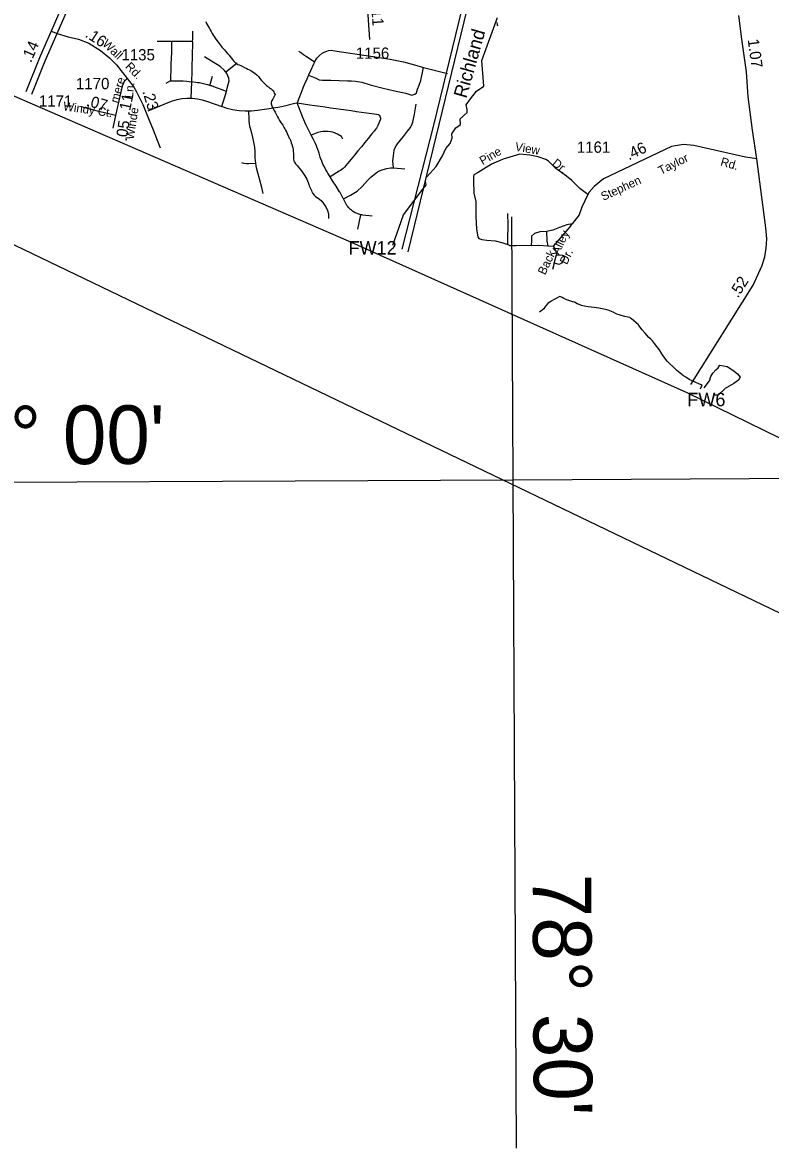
# Model space of a CAD drawing. Extents: x 2126262 to 2293712, y 749403 to 919119.
# Drawn here: x 2142448 to 2150760, y 811845 to 824349 of the extents above; entities that cross this region are included whole.
import ezdxf

# ---------------------------------------------------------------- set-up
doc = ezdxf.new("R2010")
doc.units = 0
for name, color, linetype in [('Exist Boundary Political CountyLine', 7, 'Continuous'), ('Exist Hydrographic Creek Single Shore', 7, 'Continuous'), ('Exist Hydrographic Creek Single Shore Label', 7, 'Continuous'), ('Exist Hydrographic Misc Water Feature', 7, 'Continuous'), ('Exist Hydrographic Pond Under 1500 Sq Ft', 7, 'Continuous'), ('Exist Road Non-System Type 51', 7, 'Continuous'), ('Exist Road Non-System Type 51 Label', 7, 'Continuous'), ('Exist Road Primary US Attributed', 7, 'Continuous'), ('Exist Road Primary US Divided Attributed', 7, 'Continuous'), ('Exist Road Primary US Mileage Hundredths English Label', 7, 'Continuous'), ('Exist Road Secondary Mileage Hundredths English Label', 7, 'Continuous'), ('Exist Road Secondary Type 51 Attributed', 7, 'Continuous'), ('Exist Road Secondary Type 51 Label', 7, 'Continuous'), ('Exist Road Secondary Type 51 Number Label', 7, 'Continuous'), ('Exist Utilities Electrical Transmission Line', 7, 'Continuous'), ('Map Preparation Inset Cut Line', 7, 'Continuous'), ('Map Preparation Longitude Latitude Lines', 7, 'Continuous')]:
    doc.layers.add(name, color=color, linetype=linetype)

msp = doc.modelspace()

# ---------------------------------------------------------------- linework, layer by layer
at = {"layer": 'Exist Boundary Political CountyLine'}
msp.add_lwpolyline([(2192123, 787075), (2191946, 788440), (2191462, 794425), (2179296, 796467), (2169585, 810292), (2151371, 819486), (2149836, 820238), (2146071, 821922), (2135812, 826367), (2134134, 827150), (2133839, 827270)], dxfattribs=at)
at = {"layer": 'Exist Hydrographic Creek Single Shore'}
msp.add_lwpolyline([(2146564, 821875), (2146682, 822212), (2146898, 822500), (2146935, 822543), (2146928, 822585), (2146935, 822628), (2146977, 822675), (2147045, 822750), (2147116, 822868), (2147153, 822951), (2147201, 823006), (2147222, 823064), (2147220, 823113), (2147262, 823180), (2147317, 823217), (2147313, 823278), (2147388, 823351), (2147388, 823385), (2147380, 823434), (2147425, 823503), (2147494, 823586), (2147575, 823641), (2147553, 823929), (2147726, 824404)], dxfattribs=at)
at = {"layer": 'Exist Hydrographic Misc Water Feature'}
for points in [[(2144484, 824359), (2144494, 824339), (2144504, 824321), (2144514, 824302), (2144525, 824283), (2144533, 824268), (2144545, 824248), (2144557, 824229), (2144568, 824209), (2144577, 824193), (2144587, 824177), (2144597, 824163), (2144611, 824145), (2144617, 824135), (2144632, 824115), (2144644, 824101), (2144656, 824087), (2144664, 824077), (2144674, 824065), (2144692, 824045), (2144702, 824033), (2144726, 824006), (2144743, 823987), (2144753, 823974), (2144767, 823958), (2144781, 823940), (2144794, 823924), (2144804, 823912), (2144814, 823902), (2144822, 823895), (2144830, 823891), (2144842, 823885), (2144856, 823878), (2144874, 823871), (2144890, 823863), (2144914, 823851), (2144932, 823842), (2144952, 823832), (2144970, 823824), (2144984, 823816), (2144998, 823808), (2145012, 823798)], [(2147717, 824355), (2147718, 824345), (2147721, 824332), (2147723, 824324), (2147727, 824312)], [(2145012, 823798), (2145029, 823786), (2145057, 823763), (2145069, 823750), (2145085, 823727), (2145105, 823705), (2145115, 823693), (2145126, 823684), (2145133, 823675), (2145137, 823671), (2145145, 823664), (2145154, 823655), (2145160, 823649), (2145170, 823642), (2145178, 823636), (2145186, 823630), (2145194, 823624), (2145202, 823618), (2145210, 823612), (2145218, 823606), (2145228, 823599), (2145234, 823590), (2145240, 823580), (2145246, 823566), (2145254, 823550)], [(2145254, 823550), (2145251, 823542), (2145239, 823520), (2145228, 823499), (2145219, 823484), (2145215, 823473), (2145213, 823460), (2145213, 823447), (2145216, 823436), (2145219, 823425), (2145224, 823414), (2145230, 823402), (2145238, 823386), (2145246, 823372), (2145255, 823354), (2145268, 823330), (2145281, 823302), (2145293, 823282), (2145303, 823262), (2145310, 823251), (2145319, 823239), (2145329, 823223), (2145339, 823210), (2145348, 823195), (2145356, 823181), (2145362, 823169), (2145366, 823161), (2145370, 823154), (2145380, 823136), (2145388, 823116), (2145400, 823092), (2145407, 823078), (2145413, 823066), (2145419, 823056), (2145425, 823043), (2145429, 823032), (2145435, 823014), (2145441, 822996), (2145450, 822968), (2145452, 822956), (2145454, 822942), (2145456, 822918), (2145458, 822896), (2145458, 822880), (2145459, 822866), (2145459, 822850), (2145461, 822834), (2145464, 822814), (2145472, 822797), (2145483, 822780), (2145492, 822768), (2145502, 822757), (2145510, 822746), (2145530, 822723), (2145544, 822705), (2145554, 822691), (2145570, 822668), (2145584, 822646), (2145596, 822629), (2145607, 822609), (2145615, 822592), (2145623, 822572), (2145630, 822551), (2145635, 822534), (2145647, 822506), (2145652, 822497), (2145658, 822484), (2145664, 822470), (2145670, 822460), (2145676, 822450), (2145690, 822432), (2145696, 822424), (2145702, 822416), (2145745, 822393), (2145774, 822366), (2145792, 822338), (2145818, 822301), (2145839, 822261), (2145847, 822224), (2145849, 822174)], [(2150000, 820320), (2149989, 820324), (2149965, 820335), (2149931, 820351), (2149889, 820371), (2149855, 820386), (2149819, 820409), (2149795, 820426), (2149757, 820454), (2149718, 820486), (2149678, 820524), (2149642, 820557), (2149612, 820589), (2149586, 820623), (2149552, 820669), (2149525, 820713), (2149497, 820753), (2149473, 820786), (2149449, 820814), (2149430, 820832), (2149409, 820852), (2149386, 820876), (2149367, 820898), (2149334, 820937), (2149298, 820985), (2149292, 820991), (2149268, 821013), (2149236, 821041), (2149215, 821059), (2149205, 821067), (2149197, 821073), (2149175, 821078), (2149143, 821084), (2149101, 821096), (2149077, 821104), (2149051, 821112), (2149011, 821132), (2148975, 821149), (2148955, 821155), (2148925, 821163), (2148891, 821171), (2148853, 821177), (2148799, 821184), (2148733, 821192), (2148695, 821198), (2148661, 821208), (2148635, 821217), (2148611, 821227), (2148581, 821243), (2148565, 821249), (2148530, 821259), (2148498, 821269), (2148464, 821283), (2148444, 821294), (2148420, 821306), (2148347, 821268), (2148321, 821256), (2148284, 821230), (2148258, 821199), (2148242, 821171), (2148195, 821132)], [(2149981, 820281), (2149994, 820307), (2150000, 820320)]]:
    msp.add_lwpolyline(points, dxfattribs=at)
at = {"layer": 'Exist Hydrographic Pond Under 1500 Sq Ft'}
msp.add_lwpolyline([(2150023, 820291), (2150081, 820370), (2150096, 820420), (2150120, 820454), (2150152, 820494), (2150178, 820515), (2150199, 820544), (2150278, 820531), (2150343, 820489), (2150393, 820447), (2150422, 820410), (2150404, 820378), (2150354, 820341), (2150257, 820286), (2150178, 820212), (2150125, 820212)], dxfattribs=at)
at = {"layer": 'Exist Road Non-System Type 51'}
for p, q in [((2144706, 823800), (2144834, 823901)), ((2146903, 823850), (2147170, 823782)), ((2144529, 823651), (2144560, 823752)), ((2144093, 823700), (2144039, 823672)), ((2144325, 823691), (2144320, 823509)), ((2144664, 823415), (2144713, 823585)), ((2146569, 822735), (2146697, 822725)), ((2146205, 822215), (2146170, 822055)), ((2148284, 821870), (2148349, 821866)), ((2148355, 821675), (2148382, 821768)), ((2148355, 821675), (2148337, 821605))]:
    msp.add_line(p, q, dxfattribs=at)
for points in [[(2144338, 824138), (2144339, 824170), (2144341, 824255)], [(2144105, 824139), (2144071, 824139), (2143994, 824139), (2143946, 824139)], [(2144105, 824139), (2144102, 824027), (2144100, 823944), (2144098, 823900), (2144096, 823817), (2144094, 823751), (2144093, 823700)], [(2144338, 824138), (2144222, 824138), (2144147, 824138), (2144105, 824139)], [(2144338, 824138), (2144336, 824087), (2144334, 824021), (2144332, 823938), (2144331, 823894), (2144328, 823811), (2144325, 823691)], [(2144706, 823800), (2144704, 823802), (2144692, 823817), (2144643, 823862), (2144472, 823968)], [(2145692, 823910), (2145613, 823964), (2145605, 823969), (2145571, 823992), (2145562, 823998), (2145519, 824027)], [(2145692, 823910), (2145717, 823954), (2145744, 823981), (2145777, 824008), (2145802, 824021), (2145831, 824030), (2145850, 824037), (2145879, 824041), (2145917, 824034), (2146315, 823975), (2146534, 823944), (2146680, 823913), (2146803, 823880), (2146903, 823850)], [(2145692, 823910), (2145681, 823887), (2145647, 823812), (2145626, 823766)], [(2145626, 823766), (2145699, 823734), (2145744, 823713), (2145781, 823710), (2145873, 823708), (2146058, 823703), (2146105, 823703), (2146149, 823697), (2146219, 823688), (2146312, 823659), (2146454, 823620), (2146580, 823590), (2146707, 823564), (2146776, 823542), (2146809, 823552), (2146827, 823570), (2146839, 823611), (2146856, 823655), (2146875, 823704), (2146903, 823850)], [(2144713, 823585), (2144724, 823622), (2144745, 823700), (2144742, 823730), (2144718, 823784), (2144706, 823800)], [(2145626, 823766), (2145606, 823720), (2145579, 823657), (2145568, 823631), (2145563, 823621), (2145499, 823457)], [(2144093, 823700), (2144145, 823700), (2144210, 823700), (2144232, 823700), (2144275, 823699), (2144325, 823691)], [(2144529, 823651), (2144506, 823657), (2144506, 823657), (2144505, 823657), (2144505, 823657), (2144505, 823657), (2144505, 823657), (2144505, 823658), (2144504, 823658), (2144504, 823658), (2144504, 823658), (2144504, 823658), (2144504, 823658), (2144503, 823658), (2144503, 823658), (2144503, 823658), (2144431, 823676), (2144413, 823679), (2144394, 823681), (2144375, 823684), (2144325, 823691)], [(2144713, 823585), (2144556, 823643), (2144556, 823643), (2144555, 823643), (2144555, 823643), (2144555, 823643), (2144555, 823643), (2144554, 823643), (2144554, 823643), (2144554, 823643), (2144554, 823643), (2144554, 823644), (2144553, 823644), (2144553, 823644), (2144553, 823644), (2144553, 823644), (2144553, 823644), (2144552, 823644), (2144552, 823644), (2144552, 823644), (2144552, 823644), (2144552, 823644), (2144551, 823644), (2144551, 823644), (2144551, 823644), (2144551, 823644), (2144550, 823645), (2144550, 823645), (2144550, 823645), (2144550, 823645), (2144550, 823645), (2144549, 823645), (2144549, 823645), (2144549, 823645), (2144548, 823645), (2144548, 823645), (2144548, 823645), (2144548, 823645), (2144548, 823645), (2144547, 823646), (2144547, 823646), (2144547, 823646), (2144547, 823646), (2144546, 823646), (2144546, 823646), (2144546, 823646), (2144546, 823646), (2144546, 823646), (2144545, 823646), (2144545, 823646), (2144545, 823646), (2144545, 823646), (2144545, 823646), (2144544, 823646), (2144544, 823646), (2144544, 823647), (2144544, 823647), (2144544, 823647), (2144543, 823647), (2144543, 823647), (2144543, 823647), (2144543, 823647), (2144542, 823647), (2144542, 823647), (2144542, 823647), (2144542, 823647), (2144542, 823647), (2144541, 823647), (2144541, 823647), (2144541, 823648), (2144540, 823648), (2144540, 823648), (2144540, 823648), (2144540, 823648), (2144540, 823648), (2144539, 823648), (2144539, 823648), (2144539, 823648), (2144539, 823648), (2144538, 823648), (2144538, 823648), (2144538, 823648), (2144538, 823648), (2144538, 823648), (2144537, 823648), (2144537, 823649), (2144537, 823649), (2144537, 823649), (2144537, 823649), (2144536, 823649), (2144536, 823649), (2144536, 823649), (2144536, 823649), (2144536, 823649), (2144535, 823649), (2144535, 823649), (2144535, 823649), (2144535, 823649), (2144534, 823649), (2144534, 823650)], [(2143846, 823370), (2144065, 823462), (2144115, 823481), (2144165, 823494), (2144217, 823504), (2144279, 823509), (2144320, 823509)], [(2144320, 823509), (2144332, 823509), (2144394, 823502), (2144445, 823491), (2144505, 823473), (2144664, 823415)], [(2144963, 823368), (2144994, 823369), (2145059, 823376), (2145188, 823395), (2145309, 823414), (2145327, 823417), (2145345, 823422), (2145474, 823453), (2145499, 823457), (2145499, 823457)], [(2145655, 823100), (2145625, 823158), (2145615, 823179), (2145598, 823216), (2145563, 823294), (2145499, 823457)], [(2145499, 823457), (2145641, 823436), (2145698, 823428), (2145755, 823420), (2145813, 823412), (2145870, 823403), (2145928, 823395), (2145985, 823387), (2146043, 823379), (2146100, 823371), (2146158, 823362), (2146215, 823354), (2146272, 823346), (2146330, 823338), (2146380, 823331), (2146402, 823328), (2146404, 823326), (2146413, 823319), (2146420, 823310), (2146424, 823299), (2146426, 823288), (2146425, 823276), (2146425, 823275), (2146395, 823204), (2146392, 823200), (2146380, 823177), (2146365, 823155), (2146356, 823143), (2146328, 823109), (2146290, 823062), (2146252, 823016), (2146214, 822970), (2146176, 822924), (2146137, 822877), (2146099, 822831), (2146061, 822785), (2146042, 822761), (2146027, 822744), (2146013, 822730), (2145998, 822718), (2145983, 822707), (2145968, 822697), (2145868, 822635)], [(2144664, 823415), (2144665, 823415), (2144718, 823398), (2144783, 823382), (2144855, 823371), (2144924, 823367), (2144963, 823368)], [(2145040, 822783), (2145039, 822789), (2145037, 822818), (2145035, 822845), (2145032, 822916), (2145029, 822964), (2145027, 822983), (2145024, 823003), (2145016, 823040), (2144999, 823106), (2144982, 823172), (2144979, 823184), (2144971, 823222), (2144967, 823261), (2144966, 823272), (2144963, 823368)], [(2146569, 822735), (2146564, 822814), (2146569, 822866), (2146574, 822904), (2146583, 822945), (2146600, 822979), (2146616, 823004), (2146681, 823082), (2146727, 823143), (2146759, 823185), (2146777, 823223), (2146784, 823241), (2146803, 823333), (2146824, 823444)], [(2146009, 823053), (2145993, 823082), (2145949, 823110), (2145922, 823121), (2145896, 823130), (2145869, 823136), (2145842, 823139), (2145816, 823140), (2145789, 823139), (2145763, 823136), (2145730, 823128), (2145655, 823100)], [(2145868, 822635), (2145842, 822677), (2145833, 822692), (2145819, 822715), (2145803, 822746), (2145787, 822778), (2145773, 822811), (2145761, 822844), (2145757, 822855), (2145743, 822900), (2145726, 822951), (2145724, 822955), (2145715, 822980), (2145704, 823005), (2145681, 823050), (2145655, 823100)], [(2147974, 822889), (2147788, 822833), (2147661, 822775), (2147512, 822683), (2147463, 822657)], [(2148729, 822438), (2148643, 822507), (2148551, 822595), (2148492, 822642), (2148374, 822730), (2148292, 822809), (2148263, 822829), (2148178, 822858), (2148087, 822876), (2147974, 822889)], [(2145040, 822783), (2144963, 822779), (2144936, 822780), (2144910, 822784), (2144885, 822790)], [(2145122, 822451), (2145116, 822485), (2145108, 822517), (2145082, 822614), (2145064, 822681), (2145050, 822735), (2145044, 822761), (2145040, 822783)], [(2146014, 822390), (2146094, 822433), (2146168, 822476), (2146222, 822527), (2146282, 822595), (2146320, 822633), (2146355, 822661), (2146391, 822690), (2146424, 822705), (2146456, 822718), (2146496, 822728), (2146536, 822735), (2146570, 822735)], [(2146014, 822390), (2146011, 822396), (2145984, 822447), (2145977, 822460), (2145972, 822469), (2145933, 822531), (2145894, 822593), (2145868, 822635)], [(2147463, 822657), (2147459, 822639), (2147459, 822591), (2147463, 822455), (2147485, 822363), (2147485, 822196), (2147494, 822055), (2147507, 821968), (2147520, 821950), (2147551, 821941), (2147608, 821932), (2147700, 821924), (2147784, 821902), (2147841, 821885)], [(2146205, 822215), (2146178, 822223), (2146145, 822237), (2146127, 822248), (2146114, 822256), (2146103, 822265), (2146092, 822274), (2146081, 822285), (2146071, 822296), (2146062, 822307), (2146053, 822319), (2146045, 822332), (2146014, 822390)], [(2146332, 822200), (2146231, 822211), (2146219, 822212), (2146205, 822215)], [(2148102, 821873), (2147933, 821868), (2147868, 821870), (2147841, 821885), (2147843, 821937), (2147844, 822104), (2147843, 822229)], [(2148555, 822112), (2148498, 822104), (2148417, 822073), (2148340, 822044), (2148270, 822028)], [(2148349, 821866), (2148448, 821982), (2148535, 822081), (2148555, 822112)], [(2148270, 822028), (2148196, 822024), (2148138, 822007), (2148103, 821978), (2148103, 821926), (2148102, 821873)], [(2148270, 822028), (2148276, 821921), (2148284, 821870)], [(2148102, 821873), (2148187, 821876), (2148284, 821870)], [(2148349, 821866), (2148373, 821809), (2148382, 821768)], [(2148382, 821768), (2148444, 821764), (2148468, 821759), (2148467, 821726), (2148436, 821678), (2148412, 821662), (2148355, 821675)]]:
    msp.add_lwpolyline(points, dxfattribs=at)
at = {"layer": 'Exist Road Primary US Attributed'}
for points in [[(2150610, 822836), (2150559, 823155), (2150513, 823524), (2150493, 823801), (2150442, 824164), (2150410, 824427)], [(2149875, 820331), (2150566, 821432), (2150663, 821643), (2150696, 821747), (2150711, 821842), (2150718, 821948), (2150709, 822071), (2150640, 822580), (2150610, 822836)]]:
    msp.add_lwpolyline(points, dxfattribs=at)
at = {"layer": 'Exist Road Primary US Divided Attributed'}
for points in [[(2142832, 824228), (2142947, 824491), (2143061, 824733), (2143201, 825027), (2143302, 825238), (2143594, 825781), (2144799, 827832), (2144993, 828157), (2145146, 828412)], [(2144608, 827657), (2144359, 827231), (2143986, 826602), (2143638, 825988), (2143414, 825577), (2143331, 825437), (2143236, 825262), (2143035, 824849), (2142969, 824710), (2142878, 824509), (2142766, 824254)], [(2142766, 824254), (2142644, 823974), (2142485, 823579)], [(2142550, 823552), (2142700, 823925), (2142832, 824228)]]:
    msp.add_lwpolyline(points, dxfattribs=at)
at = {"layer": 'Exist Road Secondary Type 51 Attributed'}
msp.add_line((2143483, 823318), (2143453, 823175), dxfattribs=at)
for points in [[(2144169, 826498), (2144300, 826418), (2144420, 826356), (2144528, 826315), (2144621, 826295), (2144703, 826292), (2144827, 826309), (2144964, 826336), (2145072, 826356), (2145181, 826366), (2145314, 826357), (2145436, 826343), (2145605, 826309), (2145820, 826243), (2145941, 826208), (2146062, 826154), (2146124, 826118), (2146155, 826094), (2146164, 826066), (2146165, 826002), (2146220, 825443), (2146259, 824818), (2146303, 824161)], [(2142766, 824254), (2142832, 824228)], [(2142832, 824228), (2142954, 824192), (2143071, 824166), (2143185, 824121), (2143315, 824040), (2143415, 823959), (2143492, 823879), (2143612, 823727)], [(2143612, 823727), (2143578, 823693), (2143557, 823642), (2143483, 823318)], [(2143612, 823727), (2143680, 823640), (2143713, 823578), (2143784, 823438), (2143864, 823246), (2143892, 823175), (2143977, 822956)], [(2143483, 823318), (2143282, 823366), (2143103, 823414)], [(2150610, 822836), (2150484, 822853), (2149909, 822984), (2149793, 822994), (2149659, 822972), (2148906, 822615), (2148799, 822527), (2148746, 822464), (2148729, 822438), (2148662, 822297), (2148635, 822212), (2148555, 822112)]]:
    msp.add_lwpolyline(points, dxfattribs=at)
at = {"layer": 'Exist Utilities Electrical Transmission Line'}
for points in [[(2147942, 827015), (2147018, 823224), (2146664, 821833)], [(2146734, 821804), (2147842, 826353), (2147997, 826950)]]:
    msp.add_lwpolyline(points, dxfattribs=at)
at = {"layer": 'Map Preparation Inset Cut Line'}
msp.add_lwpolyline([(2133630, 852885), (2189691, 852885), (2189691, 811055), (2164878, 811055), (2133665, 826055)], close=True, dxfattribs=at)
at = {"layer": 'Map Preparation Longitude Latitude Lines'}
for points in [[(2147937, 811847), (2147899, 819271), (2147884, 822191)], [(2139818, 819233), (2147899, 819271), (2152492, 819296)]]:
    msp.add_lwpolyline(points, dxfattribs=at)

# ---------------------------------------------------------------- texts
at = {"layer": 'Exist Boundary Political CountyLine'}
for s, p in [('FW12', (2146071, 821772)), ('FW6', (2149836, 820088))]:
    msp.add_text(s, height=150, dxfattribs=at).set_placement(p)
at = {"layer": 'Exist Hydrographic Creek Single Shore Label'}
msp.add_text('Richland', height=150, rotation=74.1591, dxfattribs=at).set_placement((2147380, 823500))
at = {"layer": 'Exist Road Non-System Type 51 Label'}
for s, rotation, p in [('Pine', 30.2803, (2147561, 822764)), ('View', 350.1249, (2147916, 822927)), ('Dr.', 321.5321, (2148326, 822771)), ('Alley', 64.6145, (2148408, 821764)), ('Back', 64.6145, (2148255, 821539)), ('Dr.', 64.6145, (2148498, 821654))]:
    msp.add_text(s, height=95, rotation=rotation, dxfattribs=at).set_placement(p)
at = {"layer": 'Exist Road Primary US Mileage Hundredths English Label'}
for s, rotation, p in [('.14', 66.4356, (2142542, 823897)), ('1.07', 277.9693, (2150506, 824160)), ('.52', 57.907, (2150399, 821283))]:
    msp.add_text(s, height=125, rotation=rotation, dxfattribs=at).set_placement(p)
at = {"layer": 'Exist Road Secondary Mileage Hundredths English Label'}
for s, rotation, p in [('.11', 274.1575, (2146322, 824538)), ('.16', 326.6657, (2143135, 824196)), ('.07', 344.5294, (2143149, 823427)), ('.11', 78.1143, (2143634, 823319)), ('.23', 287.0742, (2143779, 823583)), ('.05', 81.2222, (2143605, 823024)), ('.46', 25.3617, (2149186, 822817))]:
    msp.add_text(s, height=125, rotation=rotation, dxfattribs=at).set_placement(p)
at = {"layer": 'Exist Road Secondary Type 51 Label'}
for s, rotation, p in [('Wall ', 316.037, (2143329, 824103)), ('Rd.', 315.0108, (2143583, 823853)), ('mere', 73.3869, (2143509, 823448)), ('Ln.', 84.8918, (2143675, 823506)), ('Windy Ct.', 351.7396, (2142895, 823376)), ('Winde', 81.2222, (2143683, 823044)), ('Taylor', 26.796, (2149542, 822656)), ('Rd.', 344.3446, (2150198, 822763)), ('Stephen', 24.629, (2148902, 822368))]:
    msp.add_text(s, height=95, rotation=rotation, dxfattribs=at).set_placement(p)
at = {"layer": 'Exist Road Secondary Type 51 Number Label'}
for s, p in [('1135', (2143547, 823929)), ('1156', (2146152, 823947)), ('1170', (2143042, 823609)), ('1171', (2142630, 823416)), ('1161', (2148608, 822903))]:
    msp.add_text(s, height=125, dxfattribs=at).set_placement(p)
at = {"layer": 'Map Preparation Longitude Latitude Lines'}
for s, rotation, p in [("36° 00'", 0.2645, (2141342, 819437)), ("78° 30'", 270.2886, (2148118, 814895))]:
    msp.add_text(s, height=650, rotation=rotation, dxfattribs=at).set_placement(p)

doc.saveas('drawing.dxf')
